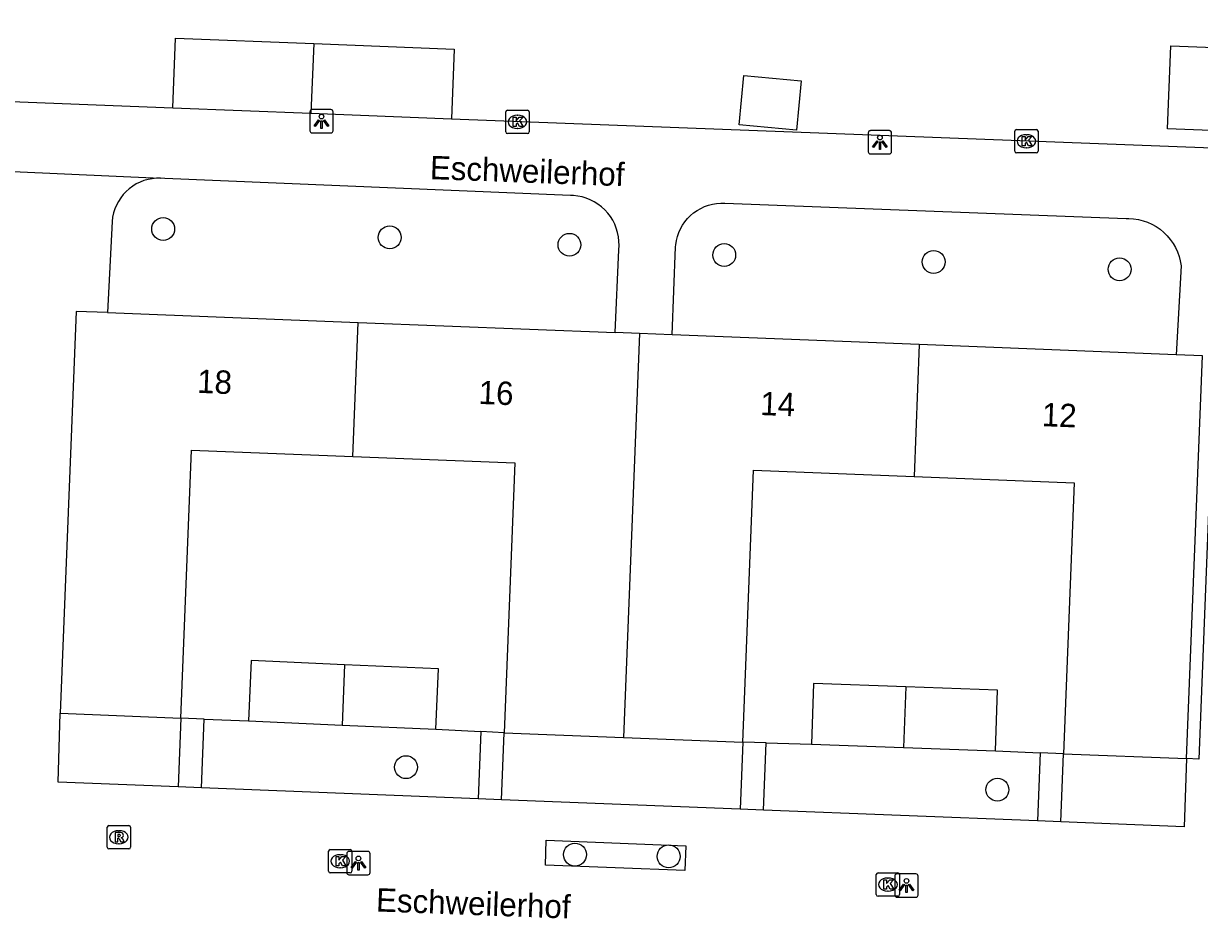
# Model space of a CAD drawing. Extents: x 160787 to 161428, y 386828 to 387483.
# Drawn here: x 161182.4 to 161232.7, y 387150.1 to 387188.4 of the extents above; entities that cross this region are included whole.
import ezdxf

# ---------------------------------------------------------------- set-up
doc = ezdxf.new("R2010")
doc.units = 0
for name, color, linetype in [('IMGEO_Boom', 7, 'Continuous'), ('IMGEO_Groenvoorziening', 7, 'Continuous'), ('IMGEO_Kolk', 7, 'Continuous'), ('IMGEO_Lichtpunt', 7, 'Continuous'), ('IMGEO_Openbare_ruimte_label', 7, 'Continuous'), ('IMGEO_Pand', 7, 'Continuous'), ('IMGEO_Pand_nummerreeks', 7, 'Continuous'), ('IMGEO_Rioolput', 7, 'Continuous'), ('IMGEO_Voetpad_open', 7, 'Continuous')]:
    doc.layers.add(name, color=color, linetype=linetype)

msp = doc.modelspace()

# ---------------------------------------------------------------- linework, layer by layer
at = {"layer": 'IMGEO_Boom'}
for centre in [(161188.344, 387179.64), (161198.042, 387179.279), (161205.735, 387178.963), (161212.36, 387178.524), (161221.322, 387178.229), (161229.282, 387177.912), (161198.739, 387156.592), (161224.053, 387155.628), (161205.97, 387152.848), (161209.981, 387152.772)]:
    msp.add_circle(centre, 0.489, dxfattribs=at)
at = {"layer": 'IMGEO_Groenvoorziening'}
for points in [[(161190.106, 387158.653), (161191.999, 387158.57)], [(161200.021, 387158.221), (161201.941, 387158.115)], [(161214.153, 387157.629), (161216.092, 387157.574)], [(161223.966, 387157.286), (161225.885, 387157.204)]]:
    msp.add_lwpolyline(points, dxfattribs=at)
at = {"layer": 'IMGEO_Kolk'}
for p, q in [((161203.01, 387183.802), (161203.01, 387184.654)), ((161203.085, 387184.728), (161203.937, 387184.728)), ((161203.498, 387184.508), (161203.523, 387184.508)), ((161204.011, 387184.654), (161204.011, 387183.802)), ((161203.521, 387183.948), (161203.496, 387183.948)), ((161224.793, 387182.971), (161224.793, 387183.823)), ((161224.868, 387183.897), (161225.72, 387183.897)), ((161225.794, 387183.823), (161225.794, 387182.971)), ((161203.937, 387183.728), (161203.085, 387183.728)), ((161225.281, 387183.677), (161225.306, 387183.677)), ((161225.72, 387182.897), (161224.868, 387182.897)), ((161225.304, 387183.117), (161225.279, 387183.117)), ((161195.422, 387152.137), (161195.422, 387152.989)), ((161195.497, 387153.063), (161196.349, 387153.063)), ((161195.91, 387152.843), (161195.935, 387152.843)), ((161196.423, 387152.989), (161196.423, 387152.137)), ((161195.933, 387152.283), (161195.908, 387152.283)), ((161196.349, 387152.063), (161195.497, 387152.063)), ((161218.867, 387151.137), (161218.867, 387151.989)), ((161218.942, 387152.063), (161219.794, 387152.063)), ((161219.355, 387151.843), (161219.38, 387151.843)), ((161219.868, 387151.989), (161219.868, 387151.137)), ((161219.378, 387151.283), (161219.353, 387151.283)), ((161219.794, 387151.063), (161218.942, 387151.063))]:
    msp.add_line(p, q, dxfattribs=at)
for points in [[(161203.01, 387183.802), (161203.01, 387184.654)], [(161203.085, 387184.728), (161203.937, 387184.728)], [(161203.331, 387184.428), (161203.454, 387184.428), (161203.454, 387184.277), (161203.584, 387184.428), (161203.748, 387184.428), (161203.602, 387184.277), (161203.755, 387184.028), (161203.603, 387184.028), (161203.518, 387184.192), (161203.454, 387184.125), (161203.454, 387184.028), (161203.331, 387184.028), (161203.331, 387184.428)], [(161204.011, 387184.654), (161204.011, 387183.802)], [(161224.793, 387182.971), (161224.793, 387183.823)], [(161224.868, 387183.897), (161225.72, 387183.897)], [(161225.794, 387183.823), (161225.794, 387182.971)], [(161203.937, 387183.728), (161203.085, 387183.728)], [(161225.114, 387183.597), (161225.237, 387183.597), (161225.237, 387183.446), (161225.367, 387183.597), (161225.531, 387183.597), (161225.385, 387183.446), (161225.538, 387183.197), (161225.386, 387183.197), (161225.301, 387183.361), (161225.237, 387183.294), (161225.237, 387183.197), (161225.114, 387183.197), (161225.114, 387183.597)], [(161225.72, 387182.897), (161224.868, 387182.897)], [(161195.422, 387152.137), (161195.422, 387152.989)], [(161195.497, 387153.063), (161196.349, 387153.063)], [(161195.743, 387152.763), (161195.866, 387152.763), (161195.866, 387152.612), (161195.996, 387152.763), (161196.16, 387152.763), (161196.014, 387152.612), (161196.167, 387152.363), (161196.015, 387152.363), (161195.93, 387152.527), (161195.866, 387152.46), (161195.866, 387152.363), (161195.743, 387152.363), (161195.743, 387152.763)], [(161196.423, 387152.989), (161196.423, 387152.137)], [(161196.349, 387152.063), (161195.497, 387152.063)], [(161218.867, 387151.137), (161218.867, 387151.989)], [(161218.942, 387152.063), (161219.794, 387152.063)], [(161219.188, 387151.763), (161219.311, 387151.763), (161219.311, 387151.612), (161219.441, 387151.763), (161219.605, 387151.763), (161219.459, 387151.612), (161219.612, 387151.363), (161219.46, 387151.363), (161219.375, 387151.527), (161219.311, 387151.46), (161219.311, 387151.363), (161219.188, 387151.363), (161219.188, 387151.763)], [(161219.868, 387151.989), (161219.868, 387151.137)], [(161219.794, 387151.063), (161218.942, 387151.063)]]:
    msp.add_lwpolyline(points, dxfattribs=at)
for centre, start, end in [((161203.087, 387184.652), 91.552, 178.448), ((161203.087, 387184.652), 91.552, 178.448), ((161203.935, 387184.652), 1.552, 88.448), ((161203.935, 387184.652), 1.552, 88.448), ((161224.87, 387183.821), 91.552, 178.448), ((161224.87, 387183.821), 91.552, 178.448), ((161225.718, 387183.821), 1.552, 88.448), ((161225.718, 387183.821), 1.552, 88.448), ((161203.087, 387183.804), 181.552, 268.448), ((161203.087, 387183.804), 181.552, 268.448), ((161203.935, 387183.804), 271.552, 358.448), ((161203.935, 387183.804), 271.552, 358.448), ((161224.87, 387182.973), 181.552, 268.448), ((161224.87, 387182.973), 181.552, 268.448), ((161225.718, 387182.973), 271.552, 358.448), ((161225.718, 387182.973), 271.552, 358.448), ((161195.499, 387152.987), 91.552, 178.448), ((161195.499, 387152.987), 91.552, 178.448), ((161196.347, 387152.987), 1.552, 88.448), ((161196.347, 387152.987), 1.552, 88.448), ((161195.499, 387152.139), 181.552, 268.448), ((161195.499, 387152.139), 181.552, 268.448), ((161196.347, 387152.139), 271.552, 358.448), ((161196.347, 387152.139), 271.552, 358.448), ((161218.944, 387151.987), 91.552, 178.448), ((161218.944, 387151.987), 91.552, 178.448), ((161219.792, 387151.987), 1.552, 88.448), ((161219.792, 387151.987), 1.552, 88.448), ((161218.944, 387151.139), 181.552, 268.448), ((161218.944, 387151.139), 181.552, 268.448), ((161219.792, 387151.139), 271.552, 358.448), ((161219.792, 387151.139), 271.552, 358.448)]:
    msp.add_arc(centre, 0.0765, start, end, dxfattribs=at)
for centre, major_axis, ratio, start_param, end_param in [((161203.497, 387184.228), (-0.387, 0.002), 0.722429, 4.712389, 7.853982), ((161203.522, 387184.228), (-0.39, 0.002), 0.717154, 1.570796, 4.712389), ((161225.28, 387183.397), (-0.387, 0.002), 0.722429, 4.712389, 7.853982), ((161225.305, 387183.397), (-0.39, 0.002), 0.717154, 1.570796, 4.712389), ((161195.909, 387152.563), (-0.387, 0.002), 0.722429, 4.712389, 7.853982), ((161195.934, 387152.563), (-0.39, 0.002), 0.717154, 1.570796, 4.712389), ((161219.354, 387151.563), (-0.387, 0.002), 0.722429, 4.712389, 7.853982), ((161219.379, 387151.563), (-0.39, 0.002), 0.717154, 1.570796, 4.712389)]:
    msp.add_ellipse(centre, major_axis=major_axis, ratio=ratio, start_param=start_param, end_param=end_param, dxfattribs=at)
at = {"layer": 'IMGEO_Lichtpunt'}
for p, q in [((161194.623, 387184.655), (161194.623, 387183.848)), ((161194.623, 387184.655), (161194.623, 387183.848)), ((161195.525, 387184.75), (161194.717, 387184.75)), ((161195.525, 387184.75), (161194.717, 387184.75)), ((161195.619, 387183.848), (161195.619, 387184.655)), ((161195.619, 387183.848), (161195.619, 387184.655)), ((161219.428, 387183.85), (161218.62, 387183.85)), ((161219.428, 387183.85), (161218.62, 387183.85)), ((161194.717, 387183.754), (161195.525, 387183.754)), ((161194.717, 387183.754), (161195.525, 387183.754)), ((161218.526, 387183.755), (161218.526, 387182.948)), ((161218.526, 387183.755), (161218.526, 387182.948)), ((161219.522, 387182.948), (161219.522, 387183.755)), ((161219.522, 387182.948), (161219.522, 387183.755)), ((161218.62, 387182.854), (161219.428, 387182.854)), ((161218.62, 387182.854), (161219.428, 387182.854)), ((161196.204, 387152.888), (161196.204, 387152.081)), ((161196.204, 387152.888), (161196.204, 387152.081)), ((161197.106, 387152.983), (161196.298, 387152.983)), ((161197.106, 387152.983), (161196.298, 387152.983)), ((161197.2, 387152.081), (161197.2, 387152.888)), ((161197.2, 387152.081), (161197.2, 387152.888)), ((161196.298, 387151.987), (161197.106, 387151.987)), ((161196.298, 387151.987), (161197.106, 387151.987)), ((161219.662, 387151.925), (161219.662, 387151.118)), ((161219.662, 387151.925), (161219.662, 387151.118)), ((161220.564, 387152.02), (161219.756, 387152.02)), ((161220.564, 387152.02), (161219.756, 387152.02)), ((161220.658, 387151.118), (161220.658, 387151.925)), ((161220.658, 387151.118), (161220.658, 387151.925)), ((161219.756, 387151.024), (161220.564, 387151.024)), ((161219.756, 387151.024), (161220.564, 387151.024))]:
    msp.add_line(p, q, dxfattribs=at)
for points in [[(161194.997, 387184.319), (161195.036, 387184.291), (161194.848, 387184.029), (161194.81, 387184.056), (161194.997, 387184.319)], [(161195.099, 387184.271), (161195.146, 387184.271), (161195.146, 387183.949), (161195.099, 387183.949), (161195.099, 387184.271)], [(161195.209, 387184.291), (161195.247, 387184.318), (161195.434, 387184.056), (161195.395, 387184.028), (161195.209, 387184.291)], [(161218.9, 387183.419), (161218.939, 387183.391), (161218.751, 387183.129), (161218.713, 387183.156), (161218.9, 387183.419)], [(161219.002, 387183.371), (161219.049, 387183.371), (161219.049, 387183.049), (161219.002, 387183.049), (161219.002, 387183.371)], [(161219.112, 387183.391), (161219.15, 387183.418), (161219.337, 387183.156), (161219.298, 387183.128), (161219.112, 387183.391)], [(161196.578, 387152.552), (161196.617, 387152.524), (161196.429, 387152.262), (161196.391, 387152.289), (161196.578, 387152.552)], [(161196.68, 387152.504), (161196.727, 387152.504), (161196.727, 387152.182), (161196.68, 387152.182), (161196.68, 387152.504)], [(161196.79, 387152.524), (161196.828, 387152.551), (161197.015, 387152.289), (161196.976, 387152.261), (161196.79, 387152.524)], [(161220.036, 387151.589), (161220.075, 387151.561), (161219.887, 387151.299), (161219.849, 387151.326), (161220.036, 387151.589)], [(161220.138, 387151.541), (161220.185, 387151.541), (161220.185, 387151.219), (161220.138, 387151.219), (161220.138, 387151.541)], [(161220.248, 387151.561), (161220.286, 387151.588), (161220.473, 387151.326), (161220.434, 387151.298), (161220.248, 387151.561)]]:
    msp.add_lwpolyline(points, dxfattribs=at)
for centre in [(161195.122, 387184.453), (161219.025, 387183.553), (161196.703, 387152.686), (161220.161, 387151.723)]:
    msp.add_circle(centre, 0.0994, dxfattribs=at)
for centre, start, end in [((161194.717, 387184.655), 90, 180), ((161194.717, 387184.655), 90, 180), ((161195.525, 387184.655), 0, 90), ((161195.525, 387184.655), 0, 90), ((161194.717, 387183.848), 180, 270), ((161194.717, 387183.848), 180, 270), ((161195.525, 387183.848), 270, 0), ((161195.525, 387183.848), 270, 360), ((161218.62, 387183.755), 90, 180), ((161218.62, 387183.755), 90, 180), ((161219.428, 387183.755), 0, 90), ((161219.428, 387183.755), 0, 90), ((161218.62, 387182.948), 180, 270), ((161218.62, 387182.948), 180, 270), ((161219.428, 387182.948), 270, 0), ((161219.428, 387182.948), 270, 360), ((161196.298, 387152.888), 90, 180), ((161196.298, 387152.888), 90, 180), ((161197.106, 387152.888), 0, 90), ((161197.106, 387152.888), 0, 90), ((161196.298, 387152.081), 180, 270), ((161196.298, 387152.081), 180, 270), ((161197.106, 387152.081), 270, 0), ((161197.106, 387152.081), 270, 360), ((161219.756, 387151.925), 90, 180), ((161219.756, 387151.925), 90, 180), ((161220.564, 387151.925), 0, 90), ((161220.564, 387151.925), 0, 90), ((161219.756, 387151.118), 180, 270), ((161219.756, 387151.118), 180, 270), ((161220.564, 387151.118), 270, 0), ((161220.564, 387151.118), 270, 360)]:
    msp.add_arc(centre, 0.0946, start, end, dxfattribs=at)
at = {"layer": 'IMGEO_Pand'}
for points in [[(161188.761, 387184.833), (161188.879, 387187.815), (161194.788, 387187.582)], [(161194.788, 387187.582), (161194.67, 387184.6)], [(161194.788, 387187.582), (161200.796, 387187.345), (161200.679, 387184.363)], [(161231.475, 387187.481), (161234.816, 387187.349), (161234.676, 387183.801), (161231.334, 387183.933), (161231.475, 387187.481)], [(161215.451, 387183.868), (161212.993, 387184.102), (161213.194, 387186.216), (161215.652, 387185.983), (161215.451, 387183.868)], [(161188.761, 387184.833), (161194.67, 387184.6)], [(161194.67, 387184.6), (161200.679, 387184.363)], [(161185.962, 387176.059), (161184.618, 387176.112), (161183.939, 387158.901)], [(161185.962, 387176.059), (161196.689, 387175.636)], [(161196.463, 387169.902), (161196.689, 387175.636)], [(161196.689, 387175.636), (161207.692, 387175.201)], [(161208.73, 387175.16), (161207.692, 387175.201)], [(161208.73, 387175.16), (161208.048, 387157.858)], [(161210.131, 387175.105), (161208.73, 387175.16)], [(161220.708, 387174.688), (161210.131, 387175.105)], [(161220.708, 387174.688), (161220.485, 387169.041)], [(161231.705, 387174.253), (161220.708, 387174.688)], [(161232.832, 387174.209), (161231.705, 387174.253)], [(161232.151, 387156.957), (161232.832, 387174.209)], [(161189.107, 387158.697), (161189.56, 387170.174), (161196.463, 387169.902)], [(161196.463, 387169.902), (161203.396, 387169.628), (161202.939, 387158.06)], [(161213.154, 387157.657), (161213.614, 387169.312), (161220.485, 387169.041)], [(161220.485, 387169.041), (161227.342, 387168.77), (161226.884, 387157.165)], [(161196.111, 387160.981), (161192.112, 387161.155), (161191.999, 387158.57)], [(161196.111, 387160.981), (161196.009, 387158.396)], [(161200.021, 387158.221), (161200.134, 387160.806), (161196.111, 387160.981)], [(161220.129, 387160.035), (161216.187, 387160.179), (161216.092, 387157.574)], [(161220.129, 387160.035), (161220.026, 387157.43)], [(161223.966, 387157.286), (161224.062, 387159.891), (161220.129, 387160.035)], [(161183.939, 387158.901), (161189.107, 387158.697)], [(161191.999, 387158.57), (161196.009, 387158.396)], [(161196.009, 387158.396), (161200.021, 387158.221)], [(161202.939, 387158.06), (161208.048, 387157.858)], [(161208.048, 387157.858), (161213.154, 387157.657)], [(161216.092, 387157.574), (161220.026, 387157.43)], [(161220.026, 387157.43), (161223.966, 387157.286)], [(161226.884, 387157.165), (161232.151, 387156.957)]]:
    msp.add_lwpolyline(points, dxfattribs=at)
at = {"layer": 'IMGEO_Rioolput'}
for p, q in [((161185.946, 387153.165), (161185.946, 387154.017)), ((161186.021, 387154.091), (161186.873, 387154.091)), ((161186.434, 387153.871), (161186.459, 387153.871)), ((161186.947, 387154.017), (161186.947, 387153.165)), ((161186.457, 387153.311), (161186.432, 387153.311)), ((161186.873, 387153.091), (161186.021, 387153.091))]:
    msp.add_line(p, q, dxfattribs=at)
for points in [[(161185.946, 387153.165), (161185.946, 387154.017)], [(161186.021, 387154.091), (161186.873, 387154.091)], [(161186.535, 387153.789), (161186.283, 387153.791), (161186.283, 387153.391)], [(161186.461, 387153.71), (161186.407, 387153.71), (161186.407, 387153.629)], [(161186.407, 387153.629), (161186.459, 387153.629)], [(161186.947, 387154.017), (161186.947, 387153.165)], [(161186.283, 387153.391), (161186.407, 387153.391), (161186.407, 387153.553), (161186.418, 387153.553)], [(161186.465, 387153.524), (161186.536, 387153.391), (161186.676, 387153.391), (161186.611, 387153.517)], [(161186.873, 387153.091), (161186.021, 387153.091)]]:
    msp.add_lwpolyline(points, dxfattribs=at)
for centre, radius, start, end in [((161186.023, 387154.015), 0.0765, 91.552, 178.448), ((161186.023, 387154.015), 0.0765, 91.552, 178.448), ((161186.443, 387153.818), 0.19, 274.7715, 282.9687), ((161186.467, 387153.614), 0.0964, 77.0061, 93.1865), ((161186.481, 387153.671), 0.0378, 276.6634, 79.6772), ((161186.534, 387153.679), 0.109, 350.3612, 89.416), ((161186.532, 387153.679), 0.112, 277.5842, 350.9817), ((161186.871, 387154.015), 0.0765, 1.552, 88.448), ((161186.871, 387154.015), 0.0765, 1.552, 88.448), ((161186.023, 387153.167), 0.0765, 181.552, 268.448), ((161186.023, 387153.167), 0.0765, 181.552, 268.448), ((161186.417, 387153.5), 0.0533, 26.0293, 88.6989), ((161186.516, 387153.464), 0.108, 29.5134, 73.7905), ((161186.871, 387153.167), 0.0765, 271.552, 358.448), ((161186.871, 387153.167), 0.0765, 271.552, 358.448)]:
    msp.add_arc(centre, radius, start, end, dxfattribs=at)
for centre, major_axis, ratio, start_param, end_param in [((161186.433, 387153.591), (-0.387, 0.002), 0.722429, 4.712389, 7.853982), ((161186.458, 387153.591), (-0.39, 0.002), 0.717154, 1.570796, 4.712389)]:
    msp.add_ellipse(centre, major_axis=major_axis, ratio=ratio, start_param=start_param, end_param=end_param, dxfattribs=at)
at = {"layer": 'IMGEO_Voetpad_open'}
for points in [[(161200.679, 387184.363), (161273.288, 387181.587), (161273.702, 387193.11), (161273.76, 387194.728)], [(161170.542, 387185.542), (161188.761, 387184.833)], [(161179.997, 387182.184), (161188.233, 387181.814)], [(161188.233, 387181.814), (161188.053, 387181.812), (161187.874, 387181.794), (161187.697, 387181.76), (161187.524, 387181.711), (161187.356, 387181.646), (161187.194, 387181.566), (161187.041, 387181.473), (161186.896, 387181.365), (161186.762, 387181.246), (161186.638, 387181.115), (161186.527, 387180.973), (161186.429, 387180.822), (161186.345, 387180.663), (161186.275, 387180.497), (161186.221, 387180.326), (161186.182, 387180.15), (161186.158, 387179.964), (161185.962, 387176.059)], [(161207.692, 387175.201), (161207.848, 387178.741), (161207.86, 387178.929), (161207.855, 387179.117), (161207.834, 387179.304), (161207.796, 387179.489), (161207.741, 387179.669), (161207.671, 387179.843), (161207.585, 387180.011), (161207.485, 387180.17), (161207.371, 387180.32), (161207.244, 387180.459), (161207.105, 387180.586), (161206.955, 387180.7), (161206.796, 387180.801), (161206.628, 387180.886), (161206.454, 387180.957), (161206.273, 387181.011), (161206.089, 387181.049), (161205.902, 387181.071), (161205.773, 387181.076), (161188.412, 387181.8), (161188.233, 387181.814)], [(161210.131, 387175.105), (161210.276, 387178.878), (161210.284, 387178.965), (161210.311, 387179.141), (161210.354, 387179.315), (161210.412, 387179.484), (161210.486, 387179.647), (161210.573, 387179.803), (161210.674, 387179.95), (161210.788, 387180.088), (161210.914, 387180.215), (161211.051, 387180.331), (161211.197, 387180.433), (161211.352, 387180.523), (161211.514, 387180.598), (161211.682, 387180.658), (161211.856, 387180.703), (161212.032, 387180.732), (161212.21, 387180.746), (161212.389, 387180.743), (161229.567, 387180.089), (161229.678, 387180.089), (161229.883, 387180.076), (161230.086, 387180.044), (161230.285, 387179.995), (161230.479, 387179.927), (161230.666, 387179.843), (161230.845, 387179.742), (161231.014, 387179.626), (161231.173, 387179.495), (161231.318, 387179.351), (161231.451, 387179.194), (161231.569, 387179.025), (161231.671, 387178.847), (161231.757, 387178.661), (161231.826, 387178.467), (161231.878, 387178.269), (161231.911, 387178.066), (161231.705, 387174.253)], [(161235.791, 387173.995), (161233.342, 387174.08), (161232.68, 387156.934), (161232.151, 387156.957)], [(161188.99, 387155.746), (161183.849, 387155.95), (161183.939, 387158.901)], [(161189.107, 387158.697), (161188.99, 387155.746)], [(161190.106, 387158.653), (161189.107, 387158.697)], [(161189.989, 387155.707), (161190.106, 387158.653)], [(161201.941, 387158.115), (161201.827, 387155.237)], [(161202.939, 387158.06), (161201.941, 387158.115)], [(161202.826, 387155.198), (161202.939, 387158.06)], [(161213.154, 387157.657), (161213.041, 387154.793)], [(161214.153, 387157.629), (161213.154, 387157.657)], [(161214.04, 387154.753), (161214.153, 387157.629)], [(161225.885, 387157.204), (161225.77, 387154.288)], [(161226.884, 387157.165), (161225.885, 387157.204)], [(161226.769, 387154.248), (161226.884, 387157.165)], [(161232.151, 387156.957), (161232.049, 387154.039), (161226.769, 387154.248)], [(161189.989, 387155.707), (161188.99, 387155.746)], [(161201.827, 387155.237), (161189.989, 387155.707)], [(161202.826, 387155.198), (161201.827, 387155.237)], [(161213.041, 387154.793), (161202.826, 387155.198)], [(161214.04, 387154.753), (161213.041, 387154.793)], [(161225.77, 387154.288), (161214.04, 387154.753)], [(161226.769, 387154.248), (161225.77, 387154.288)], [(161204.745, 387153.461), (161210.717, 387153.229), (161210.676, 387152.163), (161204.704, 387152.395), (161204.745, 387153.461)]]:
    msp.add_lwpolyline(points, dxfattribs=at)

# ---------------------------------------------------------------- texts
at = {"layer": 'IMGEO_Openbare_ruimte_label'}
for p in [(161199.749, 387181.777), (161197.444, 387150.415)]:
    msp.add_text('Eschweilerhof', height=1, rotation=357.8789, dxfattribs=at).set_placement(p)
at = {"layer": 'IMGEO_Pand_nummerreeks'}
for s, p in [('18', (161189.784, 387172.625)), ('16', (161201.835, 387172.15)), ('14', (161213.888, 387171.674)), ('12', (161225.939, 387171.198))]:
    msp.add_text(s, height=1, rotation=357.7397, dxfattribs=at).set_placement(p)

doc.saveas('drawing.dxf')
